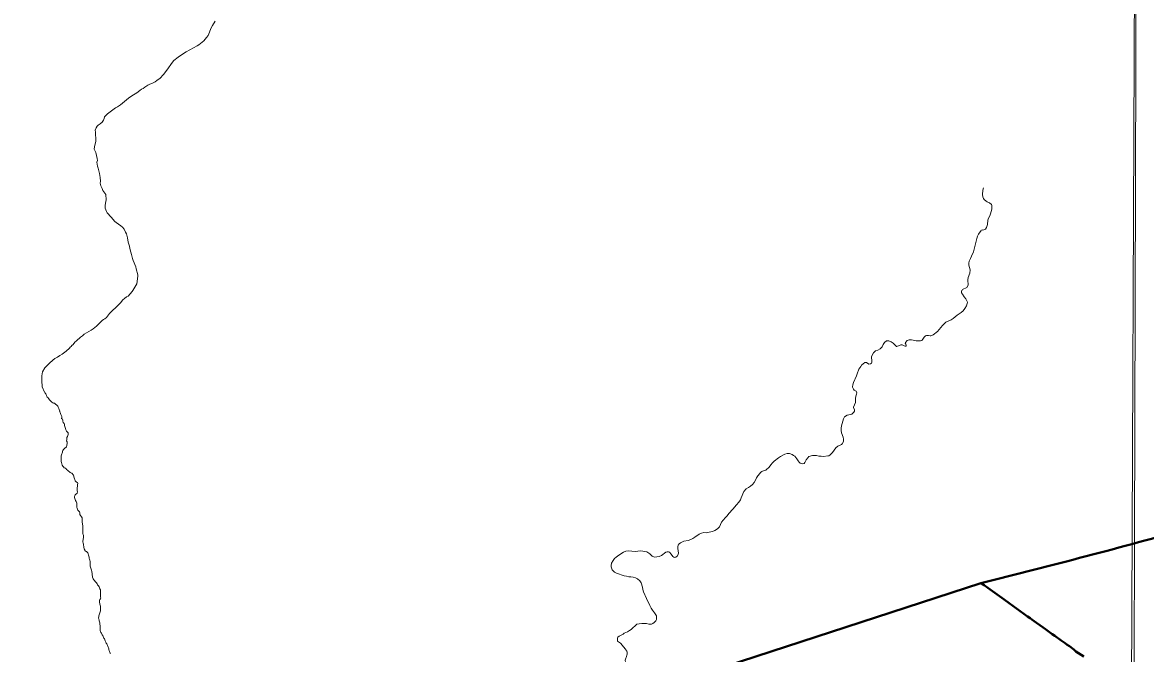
# Model space of a CAD drawing. Extents: x 553962 to 842807, y 8883888 to 9032388.
# Drawn here: x 593848 to 596656, y 8916524 to 8918101 of the extents above; entities that cross this region are included whole.
import ezdxf

# ---------------------------------------------------------------- set-up
doc = ezdxf.new("R2010")
doc.units = 0
doc.header["$LTSCALE"] = 200
doc.layers.add('6', color=7, linetype='Continuous', lineweight=13)

msp = doc.modelspace()

# ---------------------------------------------------------------- linework, layer by layer
at = {"layer": '6', "lineweight": 40}
msp.add_line((590967.2, 8914985.2), (596244.3, 8916699.1), dxfattribs=at)
at = {"layer": '6'}
for points in [[(596655.5, 8924715.8), (596593.3, 8909930.3), (596531.7, 8896026.7)], [(594329.6, 8918103.7), (594322.5, 8918093.3), (594319.2, 8918087.2), (594311.5, 8918068), (594308.1, 8918063.2), (594300.7, 8918054.8), (594292.7, 8918047.9), (594288.6, 8918044.7), (594284.7, 8918042.2), (594275.5, 8918037.2), (594265.8, 8918032.8), (594257.1, 8918027.6), (594244.9, 8918019.5), (594236.9, 8918014.4), (594226.2, 8918005.8), (594220, 8917998.6), (594210.8, 8917984.6), (594199.9, 8917970.5), (594190.8, 8917960.6), (594187.2, 8917958), (594183.4, 8917955.8)], [(594183.4, 8917955.8), (594179, 8917952.7), (594170.7, 8917948.4), (594165.8, 8917946.4), (594161.4, 8917944.2), (594153.3, 8917939.3), (594149.1, 8917936.1), (594145.3, 8917933.7), (594141.4, 8917930.6), (594133.6, 8917925.1), (594129.4, 8917922.8), (594120.9, 8917917.5), (594112.6, 8917911.6), (594092.7, 8917895.3), (594092.7, 8917895.3), (594085.5, 8917890.2), (594080.6, 8917887.2), (594060.4, 8917872.8), (594056.9, 8917869.3), (594053.1, 8917864.7), (594051.8, 8917860.8), (594049.8, 8917856.4), (594046.6, 8917851.8), (594044.8, 8917849.8), (594043.5, 8917849.5), (594041.5, 8917847.4), (594037.2, 8917844.1), (594034.4, 8917841.3), (594032, 8917837.6), (594029.7, 8917831.9), (594029.7, 8917830.6), (594030.3, 8917827.2), (594030.6, 8917818.2), (594031.4, 8917813.3), (594031.2, 8917804.4), (594027.6, 8917790.3), (594027.1, 8917783.8), (594028.2, 8917780.5), (594030.8, 8917775.8), (594034.7, 8917761.2), (594034.8, 8917756.1), (594033.8, 8917751.4), (594034.2, 8917746.7), (594035, 8917742), (594036.9, 8917736.7), (594040.4, 8917723), (594041.9, 8917713.4), (594042.5, 8917704.3), (594042.1, 8917699.4), (594043.7, 8917692.4), (594046.8, 8917685.8), (594048.8, 8917680.8), (594056.4, 8917670.7), (594056.8, 8917657.1), (594056.3, 8917653.6), (594054.1, 8917643.9), (594054.4, 8917636.5), (594057.6, 8917628.1), (594059.6, 8917625.2), (594069.2, 8917613.9), (594078.3, 8917603.7), (594081.6, 8917600.5), (594093.3, 8917592.7), (594097.4, 8917588.8), (594101.6, 8917584)], [(596250.8, 8917687.3), (596248.7, 8917681.4), (596248.1, 8917671), (596249, 8917665.2), (596250.3, 8917660.7), (596252.4, 8917658.3), (596257.1, 8917654.4), (596260, 8917652.4), (596265.8, 8917650), (596270.7, 8917645.6), (596271.6, 8917643.7), (596271.6, 8917639.8), (596271.1, 8917634.4), (596268.2, 8917622.7), (596266.4, 8917617.8), (596263.4, 8917612), (596261.6, 8917606.8), (596260.5, 8917595.7), (596257.9, 8917588.2), (596255.4, 8917584.5), (596254.1, 8917583.7), (596249.3, 8917582.1), (596247.7, 8917582.2), (596245.3, 8917581.6), (596243.9, 8917580.7), (596243.9, 8917579.6), (596241.9, 8917577.3), (596238.1, 8917571.8), (596235.6, 8917566.4), (596233.7, 8917560.8), (596225.3, 8917527.3), (596220.9, 8917516.5), (596217.8, 8917510.6), (596215.1, 8917504.6), (596213.8, 8917499.6), (596214, 8917494.4), (596216, 8917488.3), (596217.2, 8917482.2), (596216.5, 8917474.5), (596212, 8917463.7), (596211.4, 8917457.9), (596212, 8917444.1), (596208.6, 8917438.8), (596198.3, 8917433.1), (596196.1, 8917430.4), (596195.8, 8917429.7), (596196, 8917424.9), (596198, 8917421.9), (596202, 8917414.9), (596206.1, 8917410.2), (596210.3, 8917401.9), (596209.8, 8917398), (596207.8, 8917392.2), (596204.3, 8917386.2), (596200.2, 8917380.3), (596194.8, 8917375.6), (596184.8, 8917369.3), (596174.7, 8917360.8), (596169.5, 8917357.7), (596156.6, 8917352.1), (596148.4, 8917343.8), (596135.3, 8917328.5), (596124.4, 8917319.8), (596118.9, 8917317.7), (596117.4, 8917317.7), (596113, 8917318.7), (596108, 8917318.5), (596105.3, 8917317.5), (596102.6, 8917314.5), (596099.2, 8917309.4), (596096.2, 8917306.2), (596092.9, 8917305.2), (596082.5, 8917305), (596071, 8917307.3), (596065.1, 8917307.5), (596059.9, 8917305.8), (596055.6, 8917301.1), (596055.1, 8917299.1), (596056.1, 8917296.6), (596057.1, 8917295.3), (596057.1, 8917292.5), (596056.6, 8917291.9), (596055.6, 8917291.5), (596054.9, 8917291.5), (596052, 8917292.5), (596047.6, 8917295.3), (596044.3, 8917295.4), (596043.6, 8917295.2), (596040.6, 8917293.5), (596035.6, 8917291.4), (596033.7, 8917290.9), (596033, 8917291.3), (596024.9, 8917299.5), (596019.8, 8917302.8), (596014.1, 8917305.2), (596009.1, 8917305.2), (596008.2, 8917305), (596002.9, 8917301.2), (595999.8, 8917296.2), (595997.1, 8917290.3), (595992.6, 8917285.1)], [(594101.6, 8917584), (594105.5, 8917577), (594107.4, 8917572.3), (594109.8, 8917562.8), (594111.5, 8917551.9), (594115.2, 8917541.6), (594116, 8917536.1), (594118.5, 8917526.4), (594120.4, 8917521.1), (594122.4, 8917510.8), (594124.1, 8917505.5), (594130.7, 8917489.7), (594132.2, 8917485.1), (594136.2, 8917470.1), (594136.4, 8917466.5), (594133.8, 8917447.3), (594123.8, 8917430.6), (594121.9, 8917428.8), (594111.8, 8917416.9), (594108, 8917414.7), (594103.1, 8917410.6), (594098.2, 8917407.2), (594092.5, 8917400), (594082.3, 8917390.2), (594081.2, 8917388.3), (594080.2, 8917387.9), (594073.3, 8917381.9), (594071.7, 8917379.7), (594065.5, 8917373), (594057.6, 8917363.5), (594053.4, 8917359.7), (594050.1, 8917358.1), (594047.2, 8917356.1), (594032.8, 8917341.7), (594024.6, 8917335.2), (594019.5, 8917331.6), (594013.8, 8917328.6)], [(594013.8, 8917328.6), (594002.2, 8917321.7), (593997.8, 8917317.7), (593992.7, 8917313.9), (593983, 8917305.5), (593978.9, 8917301.4), (593974.3, 8917296.2), (593970.9, 8917293.4), (593969.1, 8917291.2), (593967, 8917289.2), (593965, 8917286.7), (593956.6, 8917279), (593947, 8917272), (593941.1, 8917268.3), (593935.1, 8917264.2), (593935.1, 8917264.2), (593928.8, 8917260.8), (593923.4, 8917256.6), (593915.3, 8917249), (593903.6, 8917237.6), (593897.8, 8917227.8), (593896.4, 8917217.3), (593896.4, 8917205.8), (593897.2, 8917190.4), (593902.9, 8917177.1)], [(595992.6, 8917285.1), (595992.6, 8917285.1), (595986, 8917282), (595980.3, 8917279.9), (595975.9, 8917274.9), (595970.5, 8917266.3), (595970.4, 8917262.8), (595971.7, 8917256.9), (595971.4, 8917251.8), (595970.4, 8917249.2), (595968.2, 8917247.5), (595964.2, 8917247.1), (595957.9, 8917250.8), (595954.3, 8917250.6), (595945.7, 8917244.3), (595943.8, 8917240.9), (595939.2, 8917234.2), (595934.7, 8917223), (595933.1, 8917217.3), (595925.8, 8917200.6), (595924.2, 8917195.2), (595923, 8917190.3), (595923.1, 8917189.1), (595925.2, 8917184.7), (595927.4, 8917181.8), (595932.2, 8917178.9), (595933.5, 8917175.1), (595933.1, 8917172.1), (595931.4, 8917166.4), (595930.6, 8917161), (595930.6, 8917151)], [(593902.9, 8917177.1), (593903.3, 8917176.8), (593904.7, 8917174.2), (593905.7, 8917172.4), (593907.1, 8917170.5), (593907.6, 8917168.2), (593908.2, 8917166.1), (593909.6, 8917164.5), (593911.5, 8917162.4), (593913.4, 8917160.1), (593915.1, 8917157.8), (593916.8, 8917155.9), (593918.8, 8917154), (593921, 8917152.1), (593923.3, 8917150.5), (593925.2, 8917149.7), (593927.4, 8917149.1), (593929.2, 8917147.8), (593931.1, 8917146.3)], [(593931.1, 8917146.3), (593932.9, 8917144.8), (593934.6, 8917143.4), (593935.8, 8917141.6), (593937.2, 8917139), (593938.6, 8917136.1), (593939.6, 8917133.4), (593940.2, 8917130.4), (593940.6, 8917129.7), (593941.3, 8917127.8), (593942, 8917125.9), (593942.7, 8917123.3), (593943.6, 8917121.1), (593944.4, 8917118.9), (593945.6, 8917115.6), (593945.6, 8917113.4), (593945.5, 8917110.8), (593947.3, 8917109.4), (593948.1, 8917106.8), (593948.1, 8917104.1), (593949.5, 8917101.2), (593951.9, 8917098.4), (593952.4, 8917096.3), (593952.4, 8917093.7), (593953.1, 8917090.6), (593954, 8917088.6), (593955.3, 8917085.7), (593956.2, 8917083), (593958, 8917078.9), (593960.2, 8917076.7), (593961.5, 8917074.9), (593961.7, 8917072.7), (593961.6, 8917070.6), (593961, 8917068.3), (593959.9, 8917066.4), (593958.7, 8917063.9), (593958.4, 8917060.7), (593958.2, 8917058.7), (593957.8, 8917055.3), (593959.4, 8917052.8), (593959.5, 8917050.1), (593959.2, 8917047.4), (593958.9, 8917045.3), (593958.2, 8917043.1), (593957.5, 8917040.4), (593956.4, 8917038.4), (593954.2, 8917037.3), (593951.9, 8917035.2), (593950.4, 8917033.6), (593948.4, 8917030.6), (593947.5, 8917028.2), (593947.6, 8917026.8), (593946.7, 8917024.4), (593946.1, 8917022.4), (593945.3, 8917020.3), (593944.6, 8917017.9), (593944.4, 8917015.8), (593944.3, 8917011.7), (593944.3, 8917009.3), (593944.2, 8917006), (593944.1, 8917003.4), (593945.1, 8917000.9), (593946.1, 8916997.5), (593947.1, 8916994), (593948.5, 8916991.6), (593949.9, 8916990.1), (593952, 8916987.6), (593955, 8916986.6), (593956.8, 8916985), (593958, 8916983.3), (593959.8, 8916981.8), (593962.7, 8916979.6), (593965, 8916977.8), (593966.6, 8916976.2), (593968.3, 8916974.8), (593970.8, 8916974.3), (593972.3, 8916972.9), (593973.6, 8916971.1), (593975.1, 8916969.2), (593975.6, 8916967.1), (593975.8, 8916964.8), (593976.7, 8916962.3), (593977.3, 8916960.3), (593978.3, 8916958.1), (593979.3, 8916955.4), (593981.2, 8916953.3), (593983, 8916952.1), (593985.2, 8916950.6), (593985.8, 8916948.1), (593985.5, 8916946.1), (593985.1, 8916943.1), (593984.9, 8916940.8), (593984.7, 8916938.6), (593984, 8916935.1), (593984, 8916932.8), (593984.6, 8916930.1), (593985.2, 8916927.7), (593984.7, 8916924.6), (593982.8, 8916923), (593980.7, 8916921.8), (593979, 8916920.3)], [(595930.6, 8917151), (595925.3, 8917139.2), (595925.5, 8917138.4), (595927.9, 8917132.6), (595927.8, 8917129.4), (595926.4, 8917126.7), (595921.8, 8917122.2), (595909.9, 8917119.5), (595902.8, 8917114.8), (595900.6, 8917110.3), (595895.6, 8917092.5), (595894.9, 8917086.6), (595894.9, 8917080.8), (595895.8, 8917075.3), (595899.5, 8917064.5), (595900.8, 8917059.1), (595900.8, 8917055.3), (595900.3, 8917053.4), (595897, 8917047.9), (595895.5, 8917045.9), (595886.5, 8917041.5), (595881.7, 8917037.4), (595872.7, 8917026.1), (595866.1, 8917019.1), (595863.7, 8917017.9), (595861.3, 8917017.8), (595850.5, 8917016.4), (595844.8, 8917017), (595839.2, 8917017.2), (595833, 8917018.5), (595822.7, 8917018.5), (595814, 8917015.7), (595811.2, 8917012.6), (595807.6, 8917008), (595804.1, 8917001.3), (595802.3, 8916998.8), (595801.6, 8916998.5), (595797.7, 8916997.6), (595794.9, 8916998.2), (595792.6, 8916999.3), (595789.7, 8917001.9), (595787.4, 8917004.8), (595783.9, 8917010.5), (595778.5, 8917017.1), (595776.8, 8917017.5), (595775.9, 8917018.8), (595772.1, 8917021), (595765.3, 8917023.8), (595759.6, 8917023.8), (595754.2, 8917022), (595743.2, 8917015.9), (595737.9, 8917012.4), (595727.4, 8917004.5), (595723.2, 8917000.5), (595718.9, 8916995.4), (595714.4, 8916989.4), (595706.9, 8916982.7), (595706.2, 8916982.2), (595701.9, 8916981.1), (595696.7, 8916978.2), (595692.9, 8916975.7), (595691.4, 8916973.6), (595686.2, 8916968), (595683.2, 8916962.4), (595680.7, 8916956.7)], [(595680.7, 8916956.7), (595677.2, 8916951.3), (595673, 8916945.9), (595667.6, 8916941.7), (595662.7, 8916938.8), (595657.4, 8916935.1), (595651.2, 8916928.3), (595644.9, 8916912.5), (595642.6, 8916907.3), (595642.6, 8916907.3), (595638.8, 8916901.8), (595633.1, 8916895.6), (595624.1, 8916884.5), (595614, 8916873.5), (595609.5, 8916867.8), (595605.7, 8916863.5), (595599.3, 8916857.1), (595595.9, 8916851.8), (595593.3, 8916846), (595590.2, 8916840.6), (595585.5, 8916835.2), (595578.8, 8916830.7), (595573.4, 8916828.7), (595568.7, 8916827.4), (595556.8, 8916825.3), (595551, 8916826), (595545.6, 8916824.6), (595539.8, 8916821.7), (595529, 8916814), (595523.8, 8916810.8), (595518.6, 8916808.3), (595512.2, 8916806), (595501, 8916804), (595493, 8916800.5), (595489.8, 8916797.5), (595487.1, 8916794.1), (595486.5, 8916791.4)], [(593979, 8916920.3), (593978.2, 8916918), (593978, 8916916), (593978, 8916913.3), (593978.5, 8916911.2), (593979.3, 8916908.4), (593980.3, 8916905.9), (593981.8, 8916903.3), (593983.1, 8916899.7), (593983.7, 8916897.3), (593983.7, 8916894.3), (593983.4, 8916891.3), (593983.1, 8916888.6), (593984.1, 8916886.7), (593984.8, 8916884), (593986.4, 8916881.6), (593988.6, 8916879.6), (593990.3, 8916877.7), (593990.7, 8916876.4), (593991.3, 8916870.8), (593997, 8916862.3), (593996.9, 8916853.1)], [(593996.9, 8916853.1), (593996.9, 8916852.3), (593998.1, 8916841.7), (593998.4, 8916839.4), (593998.5, 8916836.3), (593998.8, 8916833.9), (593998.9, 8916831.7), (593998.9, 8916829.4), (593998.8, 8916827.2), (593998.7, 8916825), (593998.5, 8916823), (593999, 8916820.7), (594000, 8916818.7), (594000.2, 8916815.8), (594000.1, 8916812.4), (593999.7, 8916810.2), (593999.1, 8916808.1), (593998.6, 8916805.3), (593998.9, 8916802.9), (593999.6, 8916799.7), (593999.8, 8916796.9), (594000.5, 8916793.9), (594000.8, 8916791.7), (594001.1, 8916788.2), (594002.2, 8916785.5), (594003.1, 8916783), (594003.1, 8916780.8), (594005.2, 8916779.1), (594007.4, 8916778.3), (594009.2, 8916777), (594010.8, 8916775.2), (594011.9, 8916772.7), (594013.1, 8916769.7), (594013.9, 8916766.8), (594014.1, 8916764), (594014.5, 8916761.2), (594014.9, 8916759.2), (594015.8, 8916756.9), (594016.5, 8916753.8), (594016.9, 8916751.8), (594017, 8916749.7), (594016.8, 8916747.5), (594016.9, 8916744.1), (594017.2, 8916741.5), (594017.9, 8916739.2), (594019.1, 8916734.7), (594020, 8916731.6), (594020.7, 8916728.8), (594021.4, 8916726.8), (594021.7, 8916724.8), (594021.6, 8916722), (594021.6, 8916719.8), (594022.6, 8916716.9), (594022.8, 8916714.6), (594023.4, 8916711.8), (594024.4, 8916710), (594025.8, 8916707.9), (594027.6, 8916705.9), (594029.3, 8916703.8), (594031, 8916701.6), (594032.4, 8916699.9), (594034.3, 8916697.5), (594035.6, 8916695.5), (594037.5, 8916693.1), (594039.1, 8916690.2), (594040.5, 8916688.1), (594041.4, 8916685.6), (594042.6, 8916682.6), (594042.9, 8916680.3), (594043, 8916678.3), (594042.7, 8916675.6), (594042.7, 8916673.2), (594042.7, 8916669.9), (594042.8, 8916667.1), (594043.1, 8916664.8), (594043.2, 8916662.4), (594043, 8916660.3), (594041, 8916658.4), (594040.1, 8916655.7), (594040.1, 8916653.3), (594040.3, 8916651.2), (594040.8, 8916648.8), (594041.2, 8916646.8), (594041.9, 8916644.8), (594042.5, 8916641.9), (594042.5, 8916638.7), (594042.5, 8916636.2), (594042.8, 8916633.5), (594042.6, 8916630.4), (594041.8, 8916627.7), (594041.1, 8916625.4), (594040.1, 8916623.1), (594039.2, 8916620.5), (594038.7, 8916618.1), (594038.3, 8916615.6), (594038.1, 8916612.8), (594038.8, 8916609.5), (594039.2, 8916607.5), (594039.5, 8916605.1), (594040.4, 8916602.6), (594040.7, 8916600.4)], [(595486.5, 8916791.4), (595485.9, 8916786.1), (595487.1, 8916780.3), (595487.9, 8916774.8), (595486.1, 8916769.5), (595485.1, 8916767.7), (595481.4, 8916764.4), (595478.3, 8916763.6), (595476, 8916764), (595473.8, 8916766.1), (595469.7, 8916772.2), (595465.4, 8916776.5), (595463, 8916777.9), (595459.9, 8916777.9), (595456.5, 8916776.8), (595445.4, 8916768.9), (595439.5, 8916765.8), (595433.6, 8916764.9), (595427.6, 8916764.3), (595422.4, 8916766.9), (595416.5, 8916772.4), (595409, 8916777.5), (595404.1, 8916778.8), (595398.9, 8916779.5), (595392.9, 8916780), (595386.3, 8916779.2), (595380.3, 8916778.8), (595362.5, 8916780.4), (595356.3, 8916779.2), (595350.2, 8916776.7), (595338.4, 8916769.8), (595331.8, 8916764.8), (595327.7, 8916761), (595324.2, 8916756.4), (595320.2, 8916749.1), (595319.3, 8916743.8), (595319.3, 8916740.6), (595322.3, 8916732.6), (595328.1, 8916726.5), (595331.5, 8916725.4), (595333.2, 8916724), (595352.5, 8916718), (595358, 8916717.1), (595363.6, 8916715.4), (595369.2, 8916715), (595374.4, 8916714.2), (595380.1, 8916712.7), (595385.8, 8916710.2), (595391.2, 8916705.5), (595394.8, 8916700.3), (595398.2, 8916689), (595398.9, 8916683.3), (595400.3, 8916677.6), (595408, 8916661.4), (595415.9, 8916643.4), (595419.4, 8916637.2), (595423, 8916631.7), (595427.9, 8916625.1), (595432.8, 8916617.5), (595433.2, 8916611.8), (595433, 8916609), (595431.2, 8916605.4), (595426.9, 8916600.8), (595424, 8916598.6), (595420.4, 8916597.2)], [(594040.7, 8916600.4), (594041, 8916598.2), (594041.3, 8916596), (594042, 8916593.7), (594042, 8916591.4), (594042, 8916589.1), (594041.9, 8916586.2), (594041.9, 8916583.9), (594041.9, 8916581.4), (594042.2, 8916580.1), (594043, 8916578.2), (594043.9, 8916576.3), (594044.8, 8916574.2), (594045.9, 8916572.2), (594047, 8916570.4), (594048.3, 8916568.3), (594049.3, 8916566), (594050.4, 8916563.9), (594051.4, 8916561.8), (594052.4, 8916560), (594053.5, 8916557.6), (594054.3, 8916555.6), (594055.1, 8916553.7), (594056, 8916551.6), (594056.9, 8916549.8), (594058.2, 8916548), (594059.2, 8916546.1), (594060, 8916543.6), (594061, 8916541.7), (594062, 8916539.6), (594062.6, 8916537.6), (594063.3, 8916535.5), (594063.5, 8916533.2), (594064.2, 8916530.9), (594065.1, 8916528.8), (594066, 8916526.9), (594066.8, 8916524.7), (594067.8, 8916523.6)], [(595420.4, 8916597.2), (595414.1, 8916597.1), (595408.1, 8916598.3), (595402, 8916598.8), (595396.1, 8916598.7), (595390, 8916597.8), (595384.2, 8916596.6), (595369.5, 8916583.5), (595365.6, 8916581.1), (595360.5, 8916577.8), (595352.3, 8916574.1), (595349.3, 8916571.8), (595339.4, 8916567.2), (595336.6, 8916564.6), (595335.5, 8916561.8), (595335.4, 8916554.6)]]:
    msp.add_lwpolyline(points, dxfattribs=at)
msp.add_lwpolyline([(607600.8, 8920952.4), (596639.8, 8920989.8), (596608.8, 8909934.4), (607569.8, 8909894.9)], close=True, dxfattribs=at)
at = {"layer": '6', "lineweight": 40}
msp.add_lwpolyline([(596245.7, 8916698.7), (596252, 8916694.7), (596261.5, 8916687.4), (596267.4, 8916683.6), (596272.9, 8916679.3), (596284.8, 8916671.1), (596302.1, 8916658.7), (596315, 8916649.8), (596360.9, 8916616.4), (596367.5, 8916612.2), (596371.8, 8916608.8), (596377.7, 8916604.7), (596383.4, 8916599.9), (596399.5, 8916588.4), (596405.6, 8916584.3), (596422.1, 8916572.3), (596428.7, 8916568.1), (596444.9, 8916556.3), (596454.8, 8916549.8), (596459.8, 8916545.5), (596465.6, 8916541.6), (596476.8, 8916533.4), (596481.9, 8916528.6), (596501.9, 8916516.5)], dxfattribs=at)
msp.add_spline([(596244.3, 8916699.1), (596768.6, 8916837.7), (598135.3, 8917279.9), (599449.7, 8917687.2), (600558.2, 8918071.1)], degree=3, dxfattribs=at)
at = {"layer": '6'}
msp.add_spline([(595335.4, 8916554.6), (595340.6, 8916551.3), (595347.8, 8916543.2), (595355.9, 8916533.5), (595359.7, 8916524.4), (595357.2, 8916513.8), (595355, 8916505), (595358.4, 8916498.8), (595364.7, 8916488.5), (595369.3, 8916473.8), (595376.5, 8916460.9), (595382.8, 8916450.3), (595388.4, 8916441.6), (595393.1, 8916432.5), (595393.4, 8916422.5), (595392.8, 8916412.2), (595392.5, 8916392.5), (595391.5, 8916377.8), (595394.7, 8916368.8), (595406.8, 8916361.2), (595416.2, 8916353.4), (595427.5, 8916336.6), (595429.3, 8916317.8), (595418.1, 8916303.7), (595399.3, 8916283.7), (595389.3, 8916268.4), (595378.1, 8916255.3), (595356.5, 8916248.7), (595337.5, 8916237.4), (595332.5, 8916226.8), (595310, 8916207.4), (595246.2, 8916187.4)], degree=3, dxfattribs=at)

doc.saveas('drawing.dxf')
